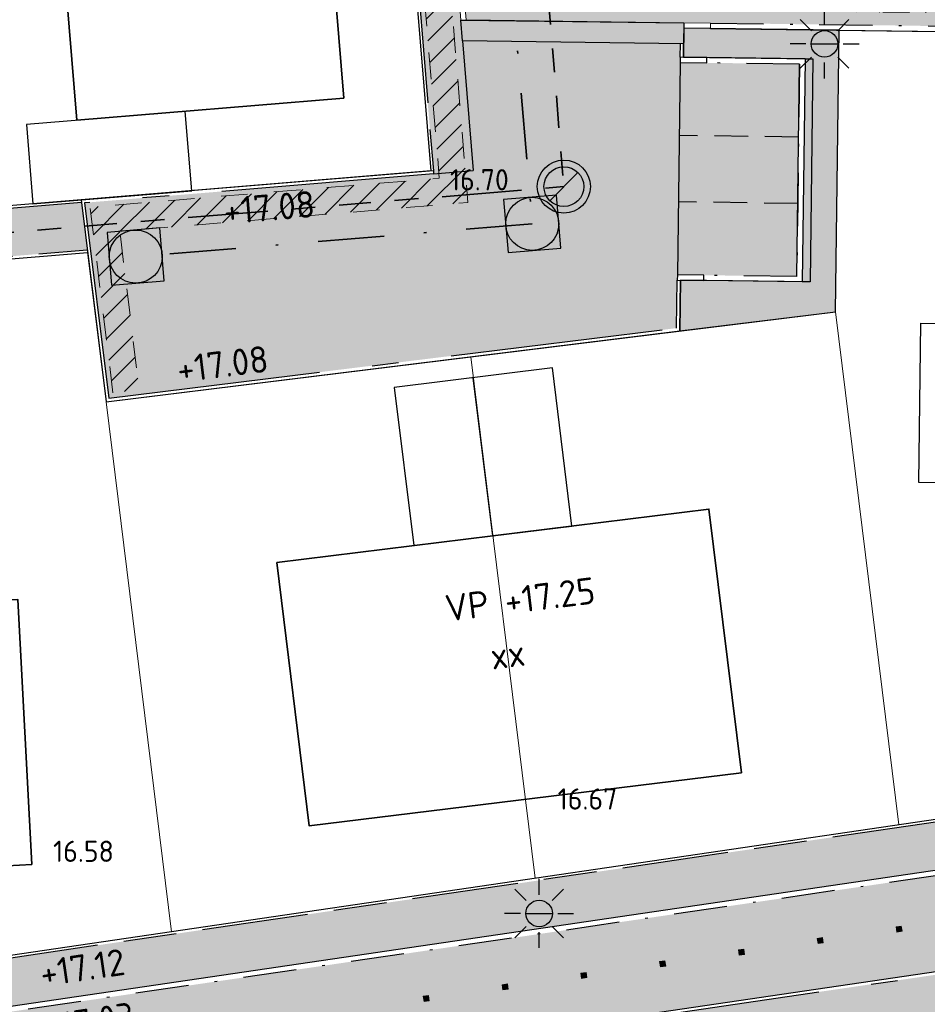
# Model space of a CAD drawing. Header units: metres. Extents: x 174255 to 175175, y 462028 to 462911.
# Tile 402 of 656: x 174517 to 174551, y 462487 to 462524. Entities that reach past the tile are written whole.
import ezdxf
from ezdxf.enums import TextEntityAlignment as Align

# ---------------------------------------------------------------- set-up
doc = ezdxf.new("R2010")
doc.units = ezdxf.units.M
for name, pattern in [('HIDDEN2', [4.7625, 3.175, -1.5875]), ('NLCS-HIDDEN', [4, 2, -2]), ('RI-DRAINAGE', [19.2, 6, -1.8, 1.8, -1.8, 2.4, -1.8, 1.8, -1.8]), ('RI-VWA', [11, 5, -3, 0, -3]), ('VH-GELEIDEBAND_50X200', [8, 4, -2, 0, -2]), ('VH-OPSLUITBAND_100X200', [16, 8, -2, 4, -2]), ('VH-OPSLUITBAND_120X250', [26, 16, -4, 2, -4]), ('VH-TROTTOIRBAND_180-200', [20, 10, -2, 2, -2, 2, -2])]:
    doc.linetypes.add(name, pattern=pattern)
doc.layers.add('-DR-alg-hulplijnen', color=210, linetype='Continuous', plot=False)
for name, color, linetype, lineweight in [('B-ME-AL-PEIL_MAAIVELD-T20', 8, 'Continuous', 20), ('B-WE-KL-TRACE_WENSTRACE-A', 252, 'Continuous', 20), ('B-WE-KL-TRACE_WENSTRACE-G', 252, 'NLCS-HIDDEN', 20), ('B-WE-RI-DRAINAGE_DRAIN_PP_125_G', 252, 'RI-DRAINAGE', 35), ('B-WE-RI-DRAINAGE_PUT_DOORSPUITPUT-PP-S', 252, 'Continuous', 20), ('B-WE-RI-VWA_RIOOLPUT_INSEPCTIEPUT-BETON-S', 252, 'Continuous', 20), ('B-WE-RI-VWA_TRANSPORTLEIDING_PP_250-G', 252, 'RI-VWA', 35), ('N-PV-KG-GRENS_PERCEEL-G', 1, 'Continuous', 20), ('N-PV-KG-GRENS_UITGEEFBAAR-GEBIED-G', 170, 'Continuous', 30), ('N-WE-GR-HAAG-G', 7, 'Continuous', 25), ('N-WE-GR-PLANTVAK-V', 86, 'Continuous', 25), ('N-WE-IE-MEUBILAIR_WEGMEUBILAIR-LICHTMAST-PAALTOP-6.00-S', 5, 'Continuous', 25), ('N-WE-OG-BEBOUWING_GARAGE-G', 142, 'Continuous', 25), ('N-WE-OG-BEBOUWING_WONINGBOUW-G', 7, 'Continuous', 35), ('N-WE-OG-BEBOUWING_WONINGBOUW_HUISNUMMER-T20', 7, 'Continuous', 25), ('N-WE-OG-BEBOUWING_WONINGBOUW_VLOERPEIL-T20', 7, 'Continuous', 25), ('N-WE-VH-KANTOPSLUITING_ACHTERKANTBAND-G', 50, 'Continuous', 25), ('N-WE-VH-KANTOPSLUITING_EINDVERLOOPBAND_50-200X200-G', 13, 'Continuous', 25), ('N-WE-VH-KANTOPSLUITING_GELEIDEBAND_50-200X200-G', 210, 'VH-GELEIDEBAND_50X200', 25), ('N-WE-VH-KANTOPSLUITING_INRITBAND-G', 7, 'Continuous', 25), ('N-WE-VH-KANTOPSLUITING_INRITBAND-V', 151, 'Continuous', 25), ('N-WE-VH-KANTOPSLUITING_OPSLUITBAND_100X200-G', 152, 'VH-OPSLUITBAND_100X200', 25), ('N-WE-VH-KANTOPSLUITING_OPSLUITBAND_120X250-G', 152, 'VH-OPSLUITBAND_120X250', 25), ('N-WE-VH-KANTOPSLUITING_TROTTOIRBAND_180-200X200-G', 210, 'VH-TROTTOIRBAND_180-200', 25), ('N-WE-VH-KANTOPSLUITING_VERLOOPBAND_50-200x200-180-200x200-G', 53, 'Continuous', 20), ('N-WE-VH-NAP-T20', 7, 'Continuous', 25), ('N-WE-VH-VERHARDING_BETONSTRAATSTEEN_MARKERINGSSTEEN-G', 50, 'HIDDEN2', 25), ('N-WE-VH-VERHARDING_BETONSTRAATSTEEN_NCB-KLINKER-ANTRACIET-V', 251, 'Continuous', 25), ('N-WE-VH-VERHARDING_STRAATBAKSTEEN_DIKFORMAAT_ROOD-GEMELEERD-WATERPASSEREND-V', 37, 'Continuous', 25), ('N-WE-VH-VERHARDING_STRAATBAKSTEEN_DIKFORMAAT_ROOD-TROTTOIR-V', 33, 'Continuous', 25), ('N-WE-VH-VERHARDING_STRAATBAKSTEEN_DIKFORMAAT_ROOD-WATERPASSEREND-V', 55, 'Continuous', 25), ('N-WE-VH-VERHARDING_TEGEL_300X300X45-G', 7, 'Continuous', 25), ('N-WE-VH-VERHARDING_TEGEL_300X300X45-V', 253, 'Continuous', 25), ('N-WE-VW-MARKERING_LANGS_STREEP_20-280_020-G', 7, 'Continuous', 20)]:
    doc.layers.add(name, color=color, linetype=linetype, lineweight=lineweight)
for name, color, linetype, lineweight, true_color in [('N-WE-GR-GRAS_BERM-NECTAR-ONDER-MAAIMES-V', 7, 'Continuous', 25, 0xd1ffa3), ('N-WE-IE-MEUBILAIR_WEGMEUBILAIR-LICHTMAST-PAALTOP-5.00-S', 30, 'Continuous', 25, 0xff7f00), ('N-WE-VH-VERHARDING_BETONSTRAATSTEEN_DUBBELKLINKERS_ROOD-V', 7, 'Continuous', 18, 0xff6a6a)]:
    doc.layers.add(name, color=color, linetype=linetype, lineweight=lineweight, true_color=true_color)
doc.layers.add('N-WE-VH-MATERIAALGRENS-G', color=15, linetype='Continuous')
doc.styles.add('NLCS-ISO-M500-T20', font='NLCS-ISO.ttf', dxfattribs={"height": 1})

# ---------------------------------------------------------------- blocks, each defined once
blk = doc.blocks.new('N-SRI-PUT_VWA-SO')
h = blk.add_hatch(color=256)
edge = h.paths.add_edge_path()
edge.add_arc((0, 0), 2, 0, 360)
at = {"flags": 128}
blk.add_lwpolyline([(-2, 2), (2, 2), (2, -2), (-2, -2)], close=True, dxfattribs=at)
at = {"lineweight": -3, "flags": 128}
blk.add_lwpolyline([(2, -2), (2, 2), (-2, 2), (-2, -2)], close=True, dxfattribs=at)
at = {"lineweight": -3}
blk.add_circle((0, 0), 2, dxfattribs=at)
blk = doc.blocks.new('SRI-DRAIN_PUT_DOORSPUIT-SO')
at = {"lineweight": -3}
blk.add_hatch(color=256, dxfattribs=at).paths.add_polyline_path([(1.5, 0, 0.267949), (0.75, 1.299), (-0.75, -1.299, 0.57735)])
blk.add_line((-0.75, -1.299), (0.75, 1.299), dxfattribs=at)
for radius in [2, 1.5]:
    blk.add_circle((0, 0), radius, dxfattribs=at)
blk = doc.blocks.new('lichtmast 5.00 m')
blk.add_hatch(color=256).paths.add_polyline_path([(-0.25, 0, 1), (0.25, 0)])
for p, q in [((0, 0.35), (0, 0.65)), ((-0.247, 0.247), (-0.46, 0.46)), ((0.247, 0.247), (0.46, 0.46)), ((-0.35, 0), (-0.65, 0)), ((-0.25, 0), (0.25, 0)), ((0.35, 0), (0.65, 0)), ((-0.247, -0.247), (-0.46, -0.46)), ((0, -0.65), (0, -0.35)), ((0.247, -0.247), (0.46, -0.46))]:
    blk.add_line(p, q)
blk.add_circle((0, 0), 0.25)

msp = doc.modelspace()

# ---------------------------------------------------------------- hatches: boundary and pattern name
at = {"layer": 'B-WE-KL-TRACE_WENSTRACE-A'}
h = msp.add_hatch(dxfattribs=at)
h.set_pattern_fill('AKL-WENSTRACE', color=256, scale=5, pattern_type=2)
h.set_pattern_definition([(45, (7009.9682, -5333.2802), (-0.44194173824, 0.44194173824), [])])
edge = h.paths.add_edge_path()
edge.add_line((174561.161, 462532.099), (174561.066, 462525))
edge.add_line((174561.066, 462525), (174533.232, 462525.371))
edge.add_line((174533.232, 462525.371), (174531.953, 462540.859))
edge.add_arc((174457.705, 462534.727), 74.501, 4.72127, 10.37403)
edge.add_line((174530.987, 462548.143), (174544.133, 462551.272))
edge.add_line((174544.133, 462551.272), (174535.928, 462585.691))
edge.add_line((174535.928, 462585.691), (174534.956, 462585.457))
edge.add_line((174534.956, 462585.457), (174542.951, 462551.915))
edge.add_line((174542.951, 462551.915), (174532.132, 462549.34))
edge.add_line((174532.132, 462549.34), (174514.69, 462547.899))
edge.add_line((174514.69, 462547.899), (174503.192, 462543.908))
edge.add_line((174503.192, 462543.908), (174492.557, 462565.741))
edge.add_line((174492.557, 462565.741), (174491.642, 462565.335))
edge.add_line((174491.642, 462565.335), (174502.681, 462542.672))
edge.add_line((174502.681, 462542.672), (174514.898, 462546.913))
edge.add_line((174514.898, 462546.913), (174529.973, 462548.158))
edge.add_arc((174457.728, 462534.63), 73.5, 4.72125, 10.60644, ccw=False)
edge.add_line((174530.979, 462540.679), (174532.861, 462517.893))
edge.add_line((174532.861, 462517.893), (174519.703, 462516.807))
edge.add_line((174519.703, 462516.807), (174520.566, 462509.812))
edge.add_line((174520.566, 462509.812), (174521.558, 462509.934))
edge.add_line((174521.558, 462509.934), (174520.823, 462515.896))
edge.add_line((174520.823, 462515.896), (174533.94, 462516.979))
edge.add_line((174533.94, 462516.979), (174533.329, 462524.37))
edge.add_line((174533.329, 462524.37), (174562.077, 462523.986))
edge.add_line((174562.077, 462523.986), (174562.172, 462531.086))
edge.add_line((174562.172, 462531.086), (174592.944, 462530.675))
edge.add_line((174592.944, 462530.675), (174593.942, 462530.812))
edge.add_line((174593.942, 462530.812), (174593.684, 462531.8))
edge.add_line((174593.684, 462531.8), (174594.303, 462578.195))
edge.add_line((174594.303, 462578.195), (174594.713, 462578.943))
edge.add_line((174594.713, 462578.943), (174594.958, 462597.29))
edge.add_line((174594.958, 462597.29), (174594.558, 462597.296))
edge.add_line((174594.558, 462597.296), (174594.878, 462621.217))
edge.add_line((174594.878, 462621.217), (174600.317, 462627.973))
edge.add_arc((174655.763, 462618.202), 56.3, 160.1145, 170.0057, ccw=False)
edge.add_line((174602.82, 462637.352), (174601.879, 462637.692))
edge.add_arc((174655.763, 462618.202), 57.3, 160.11446, 169.74748)
edge.add_line((174599.378, 462628.401), (174593.882, 462621.575))
edge.add_line((174593.882, 462621.575), (174593.559, 462597.309))
edge.add_line((174593.559, 462597.309), (174576.797, 462597.533))
edge.add_line((174576.797, 462597.533), (174576.761, 462594.816))
edge.add_line((174576.761, 462594.816), (174561.864, 462595.015))
edge.add_line((174561.864, 462595.015), (174561.836, 462592.902))
edge.add_line((174561.836, 462592.902), (174520.47, 462583.044))
edge.add_line((174520.47, 462583.044), (174513.374, 462612.81))
edge.add_line((174513.374, 462612.81), (174505.318, 462610.89))
edge.add_arc((174511.414, 462585.313), 26.293, 103.4059, 117.4871)
edge.add_line((174499.278, 462608.638), (174483.08, 462600.211))
edge.add_line((174483.08, 462600.211), (174483.505, 462599.305))
edge.add_line((174483.505, 462599.305), (174499.74, 462607.751))
edge.add_arc((174511.414, 462585.313), 25.293, 103.4059, 117.4871, ccw=False)
edge.add_line((174505.55, 462609.917), (174512.634, 462611.605))
edge.add_line((174512.634, 462611.605), (174519.729, 462581.84))
edge.add_line((174519.729, 462581.84), (174562.825, 462592.11))
edge.add_line((174562.825, 462592.11), (174562.85, 462594.002))
edge.add_line((174562.85, 462594.002), (174577.748, 462593.803))
edge.add_line((174577.748, 462593.803), (174577.784, 462596.519))
edge.add_line((174577.784, 462596.519), (174593.945, 462596.304))
edge.add_line((174593.945, 462596.304), (174593.717, 462579.205))
edge.add_line((174593.717, 462579.205), (174593.307, 462578.457))
edge.add_line((174593.307, 462578.457), (174592.683, 462531.678))
edge.add_line((174592.683, 462531.678), (174561.161, 462532.099))
at = {"layer": 'N-WE-GR-GRAS_BERM-NECTAR-ONDER-MAAIMES-V', "transparency": 33554559}
h = msp.add_hatch(color=256, dxfattribs=at)
h.dxf.hatch_style = 1
edge = h.paths.add_edge_path()
edge.add_line((174506.872, 462472.071), (174508.367, 462470.454))
edge.add_arc((174509.101, 462471.133), 1, 222.7618, 260.065)
edge.add_line((174508.928, 462470.148), (174512.098, 462469.593))
edge.add_arc((174512.046, 462469.298), 0.3, -76.9945, 80.065, ccw=False)
edge.add_line((174512.114, 462469.005), (174507.774, 462468.003))
edge.add_arc((174507.549, 462468.977), 1, 190.9805, 283.0055, ccw=False)
edge.add_line((174506.567, 462468.787), (174506.014, 462471.636))
edge.add_arc((174506.505, 462471.731), 0.5, 42.7618, 190.9805, ccw=False)
edge = h.paths.add_edge_path()
edge.add_line((174516.632, 462469.406), (174516.874, 462470.194))
edge.add_arc((174512.832, 462387.468), 82.824, 87.20246, 87.29966)
edge.add_arc((174517.834, 462493.526), 23.352, 265.4004, 267.2997, ccw=False)
edge.add_arc((174520.256, 462523.629), 53.552, 265.0654, 265.4004, ccw=False)
edge.add_arc((174846.888, 466306.804), 3850.801, 265.025927, 265.065426, ccw=False)
edge.add_arc((174528.707, 462650.917), 181.094, 264.50478, 265.02593, ccw=False)
edge.add_arc((174513.884, 462496.849), 26.315, 263.1376, 264.5048, ccw=False)
edge.add_arc((174510.844, 462471.583), 0.866, 236.2616, 263.1376, ccw=False)
edge.add_arc((174513.435, 462475.463), 5.533, 225.7098, 236.2616, ccw=False)
edge.add_arc((174513.249, 462475.272), 5.266, 218.7886, 225.7098, ccw=False)
edge.add_arc((174513.232, 462475.259), 5.244, 211.8531, 218.7886, ccw=False)
edge.add_arc((174511.37, 462474.102), 3.052, 198.6055, 211.8531, ccw=False)
edge.add_arc((174515.824, 462475.601), 7.751, 190.3043, 198.6055, ccw=False)
edge.add_arc((174512.144, 462474.932), 4.011, 175.1961, 190.3043, ccw=False)
edge.add_arc((174509.728, 462475.135), 1.586, 151.0635, 175.1961, ccw=False)
edge.add_arc((174510.808, 462474.538), 2.821, 133.2412, 151.0635, ccw=False)
edge.add_arc((174512.175, 462473.084), 4.817, 119.6247, 133.2412, ccw=False)
edge.add_arc((174552.986, 462401.316), 87.376, 118.62902, 119.62475, ccw=False)
edge.add_arc((174552.165, 462402.82), 85.663, 117.62339, 118.62902, ccw=False)
edge.add_arc((174571.368, 462366.125), 127.08, 116.75983, 117.62339, ccw=False)
edge.add_arc((174519.591, 462468.806), 12.082, 113.959, 116.7598, ccw=False)
edge.add_arc((174516.424, 462475.931), 4.285, 101.6147, 113.959, ccw=False)
edge.add_arc((174519.794, 462459.537), 21.022, 96.0499, 101.6147, ccw=False)
edge.add_arc((174519.554, 462461.802), 18.744, 91.9834, 96.0499, ccw=False)
edge.add_arc((174518.731, 462485.553), 5.021, 271.9834, 279.8448)
edge.add_arc((174503.114, 462575.547), 96.36, 279.84482, 280.41692)
edge.add_arc((174540.07, 462374.528), 108.028, 99.8766, 100.41692, ccw=False)
edge.add_arc((174611.119, 461966.451), 522.244, 99.73731, 99.8766, ccw=False)
edge.add_arc((174557.177, 462280.793), 203.307, 99.51407, 99.73731, ccw=False)
edge.add_arc((174525.92, 462467.295), 14.204, 94.4192, 99.5141, ccw=False)
edge.add_arc((174523.699, 462496.027), 14.614, 274.4192, 279.442)
edge.add_arc((174518.092, 462529.745), 48.795, 279.442, 280.6925)
edge.add_arc((174522.707, 462505.302), 23.92, 280.6925, 282.4785)
edge.add_arc((174451.67, 462826.297), 352.682, 282.47853, 282.65735)
edge.add_arc((174442.571, 462866.815), 394.209, 282.65735, 282.8265)
edge.add_arc((174484.098, 462684.422), 207.148, 282.8265, 283.16754)
edge.add_arc((174549.364, 462405.448), 79.359, 102.61654, 103.16754, ccw=False)
edge.add_arc((174536.1, 462464.711), 18.63, 100.5186, 102.6165, ccw=False)
edge.add_arc((174520.252, 462550.062), 68.18, 280.51855, 281.61519)
edge.add_arc((174529.28, 462506.141), 23.341, 281.6152, 283.9213)
edge.add_arc((174536.751, 462475.999), 7.713, 99.909, 103.9213, ccw=False)
edge.add_arc((174536.954, 462474.837), 8.893, 95.7298, 99.909, ccw=False)
edge.add_arc((174533.57, 462508.561), 25.001, 275.7298, 278.222)
edge.add_arc((174452.811, 463067.472), 589.716, 278.221957, 278.357668)
edge.add_arc((174515.083, 462643.601), 161.296, 278.35767, 278.61716)
edge.add_arc((174515.9, 462638.21), 155.842, 278.61716, 278.97135)
edge.add_arc((174471.013, 462922.538), 443.692, 278.97135, 279.18126)
edge.add_arc((174535.687, 462522.4), 38.361, 279.1813, 281.0987)
edge.add_arc((174551.362, 462442.494), 43.068, 99.2891, 101.0987, ccw=False)
edge.add_arc((174546.407, 462472.788), 12.371, 94.8559, 99.2891, ccw=False)
edge.add_arc((174544.718, 462492.667), 7.58, 274.8559, 280.5204)
edge.add_arc((174542.376, 462505.279), 20.407, 280.5204, 281.9701)
edge.add_arc((174560.324, 462420.623), 66.13, 101.16482, 101.97012, ccw=False)
edge.add_arc((174573.925, 462351.708), 136.375, 100.47465, 101.16482, ccw=False)
edge.add_arc((174550.023, 462480.992), 4.901, 96.8332, 100.4746, ccw=False)
edge.add_arc((174550.554, 462476.568), 9.356, 91.6901, 96.8332, ccw=False)
edge.add_arc((174548.567, 462543.89), 57.995, 271.69008, 273.75528)
edge.add_arc((174504.603, 463213.713), 729.259, 273.755277, 273.894337)
edge.add_arc((174593.483, 461908.06), 579.415, 93.738327, 93.894335, ccw=False)
edge.add_arc((174579.065, 462128.738), 358.266, 93.11394, 93.73833, ccw=False)
edge.add_arc((174563.364, 462417.347), 69.231, 91.69354, 93.11394, ccw=False)
edge.add_arc((174562.303, 462453.23), 33.332, 89.032, 91.6935, ccw=False)
edge.add_arc((174563.94, 462550.104), 63.556, 269.03199, 270.95938)
edge.add_arc((174562.861, 462614.517), 127.978, 270.95938, 271.89816)
edge.add_arc((174568.767, 462436.299), 50.338, 90.4013, 91.8982, ccw=False)
edge.add_arc((174570.005, 462259.64), 227.001, 89.89034, 90.40126, ccw=False)
edge.add_arc((174568.6, 461525.829), 960.813, 89.642005, 89.890344, ccw=False)
edge.add_arc((174567.544, 461356.809), 1129.837, 89.531697, 89.642005, ccw=False)
edge.add_arc((174572.986, 462022.599), 464.025, 89.35957, 89.5317, ccw=False)
edge.add_arc((174577.275, 462406.345), 80.255, 88.42973, 89.35957, ccw=False)
edge.add_arc((174573.296, 462261.164), 225.491, 87.875, 88.42973, ccw=False)
edge.add_arc((174580.017, 462442.315), 44.214, 86.4454, 87.875, ccw=False)
edge.add_arc((174574.241, 462349.325), 137.384, 85.63447, 86.44545, ccw=False)
edge.add_arc((174582.931, 462463.159), 23.218, 83.1962, 85.6345, ccw=False)
edge.add_arc((174582.733, 462461.499), 24.891, 80.8414, 83.1962, ccw=False)
edge.add_arc((174585.697, 462479.885), 6.267, 74.1194, 80.8414, ccw=False)
edge.add_arc((174583.689, 462472.827), 13.605, 69.5584, 74.1194, ccw=False)
edge.add_arc((174585.815, 462478.529), 7.52, 63.8189, 69.5584, ccw=False)
edge.add_arc((174587.01, 462480.962), 4.809, 56.6401, 63.8189, ccw=False)
edge.add_arc((174587.621, 462481.889), 3.699, 48.3798, 56.6401, ccw=False)
edge.add_arc((174585.638, 462479.657), 6.684, 42.2373, 48.3798, ccw=False)
edge.add_arc((174585.377, 462479.42), 7.038, 35.4878, 42.2373, ccw=False)
edge.add_arc((174585.081, 462479.209), 7.4, 28.9058, 35.4878, ccw=False)
edge.add_arc((174586.109, 462479.776), 6.227, 22.9203, 28.9058, ccw=False)
edge.add_arc((174588.598, 462480.829), 3.524, 14.9614, 22.9203, ccw=False)
edge.add_arc((174588.34, 462480.76), 3.791, 5.5228, 14.9614, ccw=False)
edge.add_arc((174588.234, 462480.75), 3.897, -3.7857, 5.5228, ccw=False)
edge.add_arc((174586.325, 462480.876), 5.811, 352.1126, 356.2143, ccw=False)
edge.add_line((174592.081, 462480.079), (174593.282, 462480.061))
edge.add_arc((174383.406, 462483.201), 209.9, 359.14279, 360.77704)
edge.add_line((174593.286, 462486.048), (174593.253, 462488.532))
edge.add_line((174593.253, 462488.532), (174552.097, 462487.974))
edge.add_line((174552.097, 462487.974), (174513.515, 462482.303))
edge.add_arc((174514.951, 462472.528), 9.88, 98.3607, 195.4004)
edge.add_line((174505.426, 462469.905), (174506.345, 462466.569))
edge.add_line((174506.345, 462466.569), (174516.632, 462469.406))
at = {"layer": 'N-WE-GR-PLANTVAK-V'}
h = msp.add_hatch(color=256, dxfattribs=at)
h.dxf.hatch_style = 1
h.paths.add_polyline_path([(174547.924, 462523.475), (174542.073, 462523.553), (174542.058, 462522.453), (174546.938, 462522.388), (174546.826, 462513.989), (174541.946, 462514.054), (174541.921, 462512.144), (174547.783, 462512.867)])
at = {"layer": 'N-WE-VH-KANTOPSLUITING_INRITBAND-V'}
h = msp.add_hatch(color=256, dxfattribs=at)
h.dxf.hatch_style = 1
h.paths.add_polyline_path([(174542.076, 462523.753), (174533.873, 462523.863), (174533.674, 462523.846), (174533.738, 462523.064), (174542.065, 462522.953)])
at = {"layer": 'N-WE-VH-VERHARDING_BETONSTRAATSTEEN_DUBBELKLINKERS_ROOD-V'}
h = msp.add_hatch(color=256, dxfattribs=at)
h.dxf.hatch_style = 1
edge = h.paths.add_edge_path()
edge.add_line((174502.787, 462465.59), (174506.229, 462466.538))
edge.add_line((174506.229, 462466.538), (174505.31, 462469.873))
edge.add_arc((174514.951, 462472.528), 10, 98.3607, 195.4004, ccw=False)
edge.add_line((174513.497, 462482.422), (174552.087, 462488.094))
edge.add_line((174552.087, 462488.094), (174597.094, 462488.704))
edge.add_arc((174597.134, 462485.704), 3, 0.9804, 90.777, ccw=False)
edge.add_line((174600.134, 462485.756), (174599.97, 462495.324))
edge.add_arc((174596.971, 462495.273), 3, -89.223, 0.9804, ccw=False)
edge.add_line((174597.011, 462492.273), (174551.802, 462491.66))
edge.add_line((174551.802, 462491.66), (174512.978, 462485.954))
edge.add_arc((174514.951, 462472.528), 13.57, 98.3607, 195.4004)
edge.add_line((174501.868, 462468.925), (174502.787, 462465.59))
at = {"layer": 'N-WE-VH-VERHARDING_BETONSTRAATSTEEN_NCB-KLINKER-ANTRACIET-V'}
h = msp.add_hatch(color=256, dxfattribs=at)
h.dxf.hatch_style = 1
h.paths.add_polyline_path([(174546.435, 462522.195), (174541.936, 462522.255), (174541.829, 462514.255), (174542.829, 462514.242), (174546.329, 462514.195)])
at = {"layer": 'N-WE-VH-VERHARDING_STRAATBAKSTEEN_DIKFORMAAT_ROOD-GEMELEERD-WATERPASSEREND-V'}
h = msp.add_hatch(color=256, dxfattribs=at)
h.dxf.hatch_style = 1
h.paths.add_polyline_path([(174541.936, 462522.255), (174541.938, 462522.455), (174541.945, 462522.955), (174533.738, 462523.064), (174534.142, 462518.18), (174532.647, 462518.056), (174519.501, 462516.971), (174520.409, 462509.611), (174541.802, 462512.25), (174541.826, 462514.055), (174541.829, 462514.255)])
at = {"layer": 'N-WE-VH-VERHARDING_STRAATBAKSTEEN_DIKFORMAAT_ROOD-TROTTOIR-V'}
h = msp.add_hatch(color=256, dxfattribs=at)
h.dxf.hatch_style = 1
edge = h.paths.add_edge_path()
edge.add_line((174529.547, 462549.327), (174514.648, 462548.097))
edge.add_line((174514.648, 462548.097), (174503.294, 462544.155))
edge.add_line((174503.294, 462544.155), (174503.308, 462542.255))
edge.add_line((174503.308, 462542.255), (174515.023, 462546.322))
edge.add_line((174515.023, 462546.322), (174529.881, 462547.549))
edge.add_arc((174457.728, 462534.63), 73.3, 4.72124, 10.15126, ccw=False)
edge.add_line((174530.78, 462540.663), (174532.647, 462518.056))
edge.add_line((174532.647, 462518.056), (174534.142, 462518.18))
edge.add_line((174534.142, 462518.18), (174533.591, 462524.843))
edge.add_line((174533.591, 462524.843), (174532.993, 462524.793))
edge.add_line((174532.993, 462524.793), (174531.935, 462537.604))
edge.add_line((174531.935, 462537.604), (174532.533, 462537.654))
edge.add_line((174532.533, 462537.654), (174532.372, 462539.607))
edge.add_line((174532.372, 462539.607), (174531.774, 462539.557))
edge.add_line((174531.774, 462539.557), (174531.672, 462540.792))
edge.add_arc((174457.724, 462534.685), 74.2, 4.72124, 6.21251)
edge.add_line((174531.488, 462542.714), (174532.085, 462542.779))
edge.add_arc((174472.413, 462537.225), 59.929, 5.31813, 14.30228)
edge.add_line((174530.485, 462552.03), (174524.736, 462576.146))
edge.add_line((174524.736, 462576.146), (174524.153, 462576.006))
edge.add_line((174524.153, 462576.006), (174524.106, 462576.201))
edge.add_arc((174530.709, 462577.78), 6.789, 189.9004, 193.4473, ccw=False)
edge.add_line((174524.021, 462576.612), (174521.188, 462575.937))
edge.add_line((174521.188, 462575.937), (174521.193, 462575.918))
edge.add_arc((174521.656, 462573.971), 2.001, 14.5791, 103.3971, ccw=False)
edge.add_line((174523.593, 462574.475), (174529.026, 462551.682))
edge.add_line((174529.026, 462551.682), (174529.547, 462549.327))
h = msp.add_hatch(color=256, dxfattribs=at)
h.dxf.hatch_style = 1
edge = h.paths.add_edge_path()
edge.add_line((174593.276, 462494.223), (174566.159, 462493.855))
edge.add_line((174566.159, 462493.855), (174566.518, 462520.727))
edge.add_line((174566.518, 462520.727), (174592.921, 462520.374))
edge.add_line((174592.921, 462520.374), (174592.878, 462522.875))
edge.add_line((174592.878, 462522.875), (174590.549, 462522.906))
edge.add_line((174590.549, 462522.906), (174590.521, 462520.806))
edge.add_line((174590.521, 462520.806), (174566.523, 462521.127))
edge.add_line((174566.523, 462521.127), (174566.551, 462523.226))
edge.add_line((174566.551, 462523.226), (174564.752, 462523.25))
edge.add_line((174564.752, 462523.25), (174564.359, 462493.83))
edge.add_line((174564.359, 462493.83), (174551.643, 462493.658))
edge.add_line((174551.643, 462493.658), (174506.268, 462486.989))
edge.add_line((174506.268, 462486.989), (174504.823, 462513.972))
edge.add_line((174504.823, 462513.972), (174519.6, 462515.193))
edge.add_line((174519.6, 462515.193), (174519.379, 462516.981))
edge.add_line((174519.379, 462516.981), (174504.725, 462515.77))
edge.add_line((174504.725, 462515.77), (174503.308, 462542.255))
edge.add_line((174503.308, 462542.255), (174503.294, 462544.155))
edge.add_line((174503.294, 462544.155), (174501.418, 462543.896))
edge.add_line((174501.418, 462543.896), (174504.616, 462484.174))
edge.add_arc((174514.951, 462472.528), 15.57, 131.5884, 195.4004)
edge.add_line((174499.94, 462468.394), (174500.859, 462465.058))
edge.add_line((174500.859, 462465.058), (174502.594, 462465.536))
edge.add_line((174502.594, 462465.536), (174501.676, 462468.872))
edge.add_arc((174514.951, 462472.528), 13.77, 98.3607, 195.4004, ccw=False)
edge.add_line((174512.949, 462486.152), (174551.786, 462491.86))
edge.add_line((174551.786, 462491.86), (174593.3, 462492.423))
edge.add_line((174593.3, 462492.423), (174593.276, 462494.223))
at = {"layer": 'N-WE-VH-VERHARDING_STRAATBAKSTEEN_DIKFORMAAT_ROOD-WATERPASSEREND-V'}
h = msp.add_hatch(color=256, dxfattribs=at)
h.dxf.hatch_style = 1
edge = h.paths.add_edge_path()
edge.add_line((174591.553, 462523.093), (174533.873, 462523.863))
edge.add_line((174533.873, 462523.863), (174532.469, 462540.858))
edge.add_arc((174457.724, 462534.685), 75, 4.72124, 13.40791)
edge.add_line((174530.68, 462552.076), (174524.896, 462576.339))
edge.add_arc((174530.722, 462577.777), 6.001, 127.8409, 193.8684, ccw=False)
edge.add_line((174527.04, 462582.516), (174527.158, 462582.615))
edge.add_line((174527.158, 462582.615), (174528.014, 462583.132))
edge.add_line((174528.014, 462583.132), (174529.33, 462583.614))
edge.add_line((174529.33, 462583.614), (174559.103, 462590.712))
edge.add_arc((174562.581, 462576.12), 15, 89.2358, 103.4079, ccw=False)
edge.add_line((174562.781, 462591.119), (174593.27, 462590.712))
edge.add_line((174593.27, 462590.712), (174593.197, 462585.213))
edge.add_line((174593.197, 462585.213), (174562.77, 462585.619))
edge.add_arc((174562.637, 462575.62), 10, 89.2358, 103.4079)
edge.add_line((174560.318, 462585.347), (174535.955, 462579.539))
edge.add_arc((174537.347, 462573.703), 6, 103.4079, 193.4079)
edge.add_line((174531.51, 462572.312), (174536.61, 462550.918))
edge.add_arc((174537.231, 462550.134), 1, 128.3817, 191.035)
edge.add_arc((174457.728, 462534.63), 80, 4.72124, 11.03497, ccw=False)
edge.add_line((174537.457, 462541.214), (174538.034, 462534.234))
edge.add_arc((174544.013, 462534.728), 6, 184.7212, 269.2354)
edge.add_line((174543.933, 462528.729), (174591.62, 462528.092))
edge.add_line((174591.62, 462528.092), (174591.553, 462523.093))
at = {"layer": 'N-WE-VH-VERHARDING_TEGEL_300X300X45-V'}
h = msp.add_hatch(color=256, dxfattribs=at)
h.dxf.hatch_style = 1
h.paths.add_polyline_path([(174546.938, 462522.388), (174546.638, 462522.392), (174546.526, 462513.993), (174546.826, 462513.989)])
at = {"layer": 'N-WE-VW-MARKERING_LANGS_STREEP_20-280_020-G'}
h = msp.add_hatch(color=256, dxfattribs=at)
h.dxf.hatch_style = 1
h.paths.add_polyline_path([(174550.265, 462489.731), (174550.067, 462489.702), (174550.096, 462489.504), (174550.294, 462489.533)])
h = msp.add_hatch(color=256, dxfattribs=at)
h.dxf.hatch_style = 1
h.paths.add_polyline_path([(174547.296, 462489.295), (174547.099, 462489.266), (174547.128, 462489.068), (174547.325, 462489.097)])
h = msp.add_hatch(color=256, dxfattribs=at)
h.dxf.hatch_style = 1
h.paths.add_polyline_path([(174544.328, 462488.858), (174544.13, 462488.829), (174544.159, 462488.631), (174544.357, 462488.661)])
h = msp.add_hatch(color=256, dxfattribs=at)
h.dxf.hatch_style = 1
h.paths.add_polyline_path([(174541.36, 462488.422), (174541.162, 462488.393), (174541.191, 462488.195), (174541.389, 462488.224)])
h = msp.add_hatch(color=256, dxfattribs=at)
h.dxf.hatch_style = 1
h.paths.add_polyline_path([(174538.392, 462487.986), (174538.194, 462487.957), (174538.223, 462487.759), (174538.421, 462487.788)])
h = msp.add_hatch(color=256, dxfattribs=at)
h.dxf.hatch_style = 1
h.paths.add_polyline_path([(174535.424, 462487.55), (174535.226, 462487.521), (174535.255, 462487.323), (174535.453, 462487.352)])
h = msp.add_hatch(color=256, dxfattribs=at)
h.dxf.hatch_style = 1
h.paths.add_polyline_path([(174532.456, 462487.114), (174532.258, 462487.085), (174532.287, 462486.887), (174532.485, 462486.916)])

# ---------------------------------------------------------------- linework, layer by layer
at = {"layer": '-DR-alg-hulplijnen'}
for points in [[(174541.936, 462522.255), (174541.829, 462514.255)], [(174546.329, 462514.195), (174546.435, 462522.195)]]:
    msp.add_lwpolyline(points, dxfattribs=at)
at = {"layer": 'B-WE-KL-TRACE_WENSTRACE-G', "ltscale": 0.5, "flags": 128}
msp.add_lwpolyline([(174520.566, 462509.812), (174519.703, 462516.807), (174532.861, 462517.893), (174530.979, 462540.679, 0.025685), (174529.973, 462548.158), (174514.898, 462546.913), (174502.681, 462542.672), (174491.642, 462565.335)], format="xyb", dxfattribs=at)
msp.add_lwpolyline([(174581.035, 462447.819), (174606.825, 462445.769), (174609.371, 462477.803), (174609.109, 462493.137), (174593.59, 462492.927), (174592.944, 462530.675), (174562.172, 462531.086), (174562.077, 462523.986), (174533.329, 462524.37), (174533.94, 462516.979), (174520.823, 462515.896), (174521.558, 462509.934)], dxfattribs=at)
at = {"layer": 'B-WE-RI-DRAINAGE_DRAIN_PP_125_G', "ltscale": 0.5}
for p in [(174536.802, 462526.674), (174494.703, 462514.04)]:
    msp.add_line(p, (174537.553, 462517.578), dxfattribs=at)
at = {"layer": 'B-WE-RI-VWA_TRANSPORTLEIDING_PP_250-G', "ltscale": 0.5}
for p, q in [((174535.476, 462526.679), (174536.364, 462516.176)), ((174536.364, 462516.176), (174521.423, 462514.942))]:
    msp.add_line(p, q, dxfattribs=at)
at = {"layer": 'N-PV-KG-GRENS_PERCEEL-G'}
for p, q in [((174550.167, 462493.542), (174547.783, 462512.867)), ((174536.467, 462491.529), (174534.044, 462511.172)), ((174522.767, 462489.515), (174520.305, 462509.477))]:
    msp.add_line(p, q, dxfattribs=at)
at = {"layer": 'N-PV-KG-GRENS_UITGEEFBAAR-GEBIED-G'}
msp.add_lwpolyline([(174529.799, 462547.442, -0.023387), (174530.68, 462540.655), (174532.537, 462518.168), (174504.819, 462515.878), (174503.412, 462542.185), (174515.044, 462546.223)], format="xyb", close=True, dxfattribs=at)
msp.add_lwpolyline([(174547.783, 462512.867), (174547.924, 462523.475), (174564.652, 462523.252), (174564.26, 462493.929), (174551.635, 462493.758), (174506.362, 462487.104), (174504.928, 462513.881), (174519.612, 462515.093), (174520.305, 462509.477)], close=True, dxfattribs=at)
at = {"layer": 'N-WE-GR-HAAG-G'}
msp.add_lwpolyline([(174546.826, 462513.989), (174541.946, 462514.054), (174541.921, 462512.144), (174547.783, 462512.867), (174547.924, 462523.475), (174542.073, 462523.553), (174542.058, 462522.453), (174546.938, 462522.388)], close=True, dxfattribs=at)
at = {"layer": 'N-WE-OG-BEBOUWING_GARAGE-G'}
for points in [[(174517.307, 462519.92), (174517.553, 462516.93), (174523.533, 462517.424), (174523.286, 462520.414)], [(174537.119, 462510.749), (174531.164, 462510.014), (174531.899, 462504.059), (174537.854, 462504.794)]]:
    msp.add_lwpolyline(points, close=True, dxfattribs=at)
for points in [[(174553.926, 462506.393), (174550.926, 462506.433), (174551.006, 462512.433), (174554.006, 462512.393), (174553.926, 462506.393)], [(174534.876, 462504.427), (174534.142, 462510.381)]]:
    msp.add_lwpolyline(points, dxfattribs=at)
at = {"layer": 'N-WE-OG-BEBOUWING_WONINGBOUW-G'}
msp.add_lwpolyline([(174529.266, 462520.908), (174519.21, 462520.077), (174517.284, 462543.398), (174527.34, 462544.228)], close=True, dxfattribs=at)
for points in [[(174526.738, 462503.423), (174527.962, 462493.498), (174544.239, 462495.506), (174543.015, 462505.431), (174526.738, 462503.423)], [(174517.514, 462492.044), (174516.979, 462502.03), (174509.989, 462501.655), (174510.524, 462491.67), (174517.514, 462492.044)]]:
    msp.add_lwpolyline(points, dxfattribs=at)
at = {"layer": 'N-WE-VH-KANTOPSLUITING_ACHTERKANTBAND-G'}
for p, q in [((174542.058, 462522.453), (174542.065, 462522.953)), ((174546.638, 462522.392), (174542.938, 462522.441)), ((174546.638, 462522.392), (174546.526, 462513.993)), ((174546.526, 462513.993), (174542.826, 462514.042))]:
    msp.add_line(p, q, dxfattribs=at)
at = {"layer": 'N-WE-VH-KANTOPSLUITING_ACHTERKANTBAND-G', "ltscale": 0.5}
msp.add_lwpolyline([(174519.371, 462517.08), (174504.819, 462515.878), (174503.412, 462542.185), (174515.044, 462546.223), (174529.799, 462547.442, -0.023387), (174530.68, 462540.655), (174532.537, 462518.168)], format="xyb", dxfattribs=at)
at = {"layer": 'N-WE-VH-KANTOPSLUITING_ACHTERKANTBAND-G'}
for points in [[(174543.073, 462523.54), (174590.549, 462522.906)], [(174564.652, 462523.252), (174564.26, 462493.929), (174551.635, 462493.758), (174506.362, 462487.104), (174504.928, 462513.881), (174519.608, 462515.093)], [(174532.637, 462518.176), (174519.367, 462517.08), (174520.305, 462509.477), (174541.921, 462512.144), (174541.946, 462514.054)], [(174592.3, 462492.409), (174551.786, 462491.86), (174512.949, 462486.152)]]:
    msp.add_lwpolyline(points, dxfattribs=at)
msp.add_lwpolyline([(174506.229, 462466.538), (174505.31, 462469.873, -0.450676), (174513.497, 462482.422), (174552.087, 462488.094), (174597.094, 462488.704)], format="xyb", dxfattribs=at)
at = {"layer": 'N-WE-VH-KANTOPSLUITING_EINDVERLOOPBAND_50-200X200-G'}
for points in [[(174541.936, 462522.255), (174542.936, 462522.241), (174542.938, 462522.441), (174541.938, 462522.455)], [(174541.826, 462514.055), (174542.826, 462514.042), (174542.829, 462514.242), (174541.829, 462514.255)]]:
    msp.add_lwpolyline(points, close=True, dxfattribs=at)
at = {"layer": 'N-WE-VH-KANTOPSLUITING_GELEIDEBAND_50-200X200-G', "ltscale": 0.5}
for p, q in [((174546.435, 462522.195), (174542.936, 462522.241)), ((174546.435, 462522.195), (174546.329, 462514.195)), ((174546.329, 462514.195), (174542.829, 462514.242))]:
    msp.add_line(p, q, dxfattribs=at)
for points in [[(174543.076, 462523.74), (174590.552, 462523.106)], [(174592.303, 462492.209), (174551.802, 462491.66), (174512.978, 462485.954)]]:
    msp.add_lwpolyline(points, dxfattribs=at)
at = {"layer": 'N-WE-VH-KANTOPSLUITING_INRITBAND-G'}
msp.add_lwpolyline([(174533.674, 462523.846), (174533.873, 462523.863), (174542.076, 462523.753), (174542.065, 462522.953), (174533.738, 462523.064), (174533.674, 462523.846)], dxfattribs=at)
at = {"layer": 'N-WE-VH-KANTOPSLUITING_OPSLUITBAND_100X200-G', "ltscale": 0.5}
msp.add_lwpolyline([(174519.379, 462516.981), (174504.725, 462515.77), (174503.308, 462542.255), (174515.023, 462546.322), (174529.881, 462547.549, -0.023697), (174530.78, 462540.663), (174532.637, 462518.176)], format="xyb", dxfattribs=at)
msp.add_lwpolyline([(174564.752, 462523.25), (174564.359, 462493.83), (174551.643, 462493.658), (174506.268, 462486.989), (174504.823, 462513.972), (174519.6, 462515.193)], dxfattribs=at)
at = {"layer": 'N-WE-VH-KANTOPSLUITING_OPSLUITBAND_120X250-G', "ltscale": 0.5}
msp.add_line((174541.938, 462522.455), (174541.945, 462522.955), dxfattribs=at)
msp.add_lwpolyline([(174532.647, 462518.056), (174519.501, 462516.971), (174520.409, 462509.611), (174541.802, 462512.25), (174541.826, 462514.055)], dxfattribs=at)
msp.add_lwpolyline([(174506.345, 462466.569), (174505.426, 462469.905, -0.450676), (174513.515, 462482.303), (174552.097, 462487.974), (174597.095, 462488.584)], format="xyb", dxfattribs=at)
at = {"layer": 'N-WE-VH-KANTOPSLUITING_TROTTOIRBAND_180-200X200-G', "flags": 128}
msp.add_lwpolyline([(174533.674, 462523.846), (174542.076, 462523.753)], dxfattribs=at)
at = {"layer": 'N-WE-VH-KANTOPSLUITING_VERLOOPBAND_50-200x200-180-200x200-G'}
for points in [[(174533.591, 462524.843), (174533.674, 462523.846), (174533.873, 462523.863), (174533.791, 462524.859)], [(174542.073, 462523.553), (174543.073, 462523.54), (174543.076, 462523.74), (174542.076, 462523.753)]]:
    msp.add_lwpolyline(points, close=True, dxfattribs=at)
at = {"layer": 'N-WE-VH-MATERIAALGRENS-G'}
for p, q in [((174533.738, 462523.064), (174534.142, 462518.18)), ((174541.936, 462522.255), (174541.829, 462514.255)), ((174532.637, 462518.176), (174532.647, 462518.056)), ((174532.647, 462518.056), (174534.142, 462518.18))]:
    msp.add_line(p, q, dxfattribs=at)
at = {"layer": 'N-WE-VH-VERHARDING_BETONSTRAATSTEEN_MARKERINGSSTEEN-G', "ltscale": 0.4}
for p, q in [((174546.399, 462519.445), (174541.899, 462519.505)), ((174546.365, 462516.945), (174541.866, 462517.005))]:
    msp.add_line(p, q, dxfattribs=at)
at = {"layer": 'N-WE-VH-VERHARDING_TEGEL_300X300X45-G'}
msp.add_lwpolyline([(174546.638, 462522.392), (174546.938, 462522.388), (174546.826, 462513.989), (174546.526, 462513.993)], dxfattribs=at)
at = {"layer": 'N-WE-VW-MARKERING_LANGS_STREEP_20-280_020-G'}
for points in [[(174550.096, 462489.504), (174550.294, 462489.533), (174550.265, 462489.731), (174550.067, 462489.702)], [(174547.128, 462489.068), (174547.325, 462489.097), (174547.296, 462489.295), (174547.099, 462489.266)], [(174544.159, 462488.631), (174544.357, 462488.661), (174544.328, 462488.858), (174544.13, 462488.829)], [(174541.191, 462488.195), (174541.389, 462488.224), (174541.36, 462488.422), (174541.162, 462488.393)], [(174538.223, 462487.759), (174538.421, 462487.788), (174538.392, 462487.986), (174538.194, 462487.957)], [(174535.255, 462487.323), (174535.453, 462487.352), (174535.424, 462487.55), (174535.226, 462487.521)], [(174532.287, 462486.887), (174532.485, 462486.916), (174532.456, 462487.114), (174532.258, 462487.085)]]:
    msp.add_lwpolyline(points, close=True, dxfattribs=at)

# ---------------------------------------------------------------- block references
at = {"layer": 'B-WE-RI-DRAINAGE_PUT_DOORSPUITPUT-PP-S', "xscale": 0.5, "yscale": 0.5, "zscale": 0.5, "rotation": 344.9920256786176}
msp.add_blockref('SRI-DRAIN_PUT_DOORSPUIT-SO', (174537.553, 462517.578), dxfattribs=at)
at = {"layer": 'B-WE-RI-VWA_RIOOLPUT_INSEPCTIEPUT-BETON-S', "xscale": 0.4999999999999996, "yscale": 0.4999999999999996, "zscale": 0.4999999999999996, "rotation": 4.718841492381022}
for p in [(174536.364, 462516.176), (174521.423, 462514.942)]:
    msp.add_blockref('N-SRI-PUT_VWA-SO', p, dxfattribs=at)
at = {"layer": 'N-WE-IE-MEUBILAIR_WEGMEUBILAIR-LICHTMAST-PAALTOP-5.00-S', "xscale": 2, "yscale": 2, "zscale": 2}
msp.add_blockref('lichtmast 5.00 m', (174536.621, 462490.203), dxfattribs=at)
at = {"layer": 'N-WE-IE-MEUBILAIR_WEGMEUBILAIR-LICHTMAST-PAALTOP-6.00-S', "xscale": 2, "yscale": 2, "zscale": 2}
msp.add_blockref('lichtmast 5.00 m', (174547.374, 462522.954), dxfattribs=at)

# ---------------------------------------------------------------- texts
at = {"layer": 'B-ME-AL-PEIL_MAAIVELD-T20', "style": 'NLCS-ISO-M500-T20'}
for s, p in [('16.70', (174533.262, 462517.437)), ('16.67', (174537.319, 462494.116)), ('16.58', (174518.31, 462492.145))]:
    msp.add_text(s, height=0.8, dxfattribs=at).set_placement(p)
at = {"layer": 'N-WE-OG-BEBOUWING_WONINGBOUW_HUISNUMMER-T20', "style": 'NLCS-ISO-M500-T20'}
msp.add_text('xx', height=1, rotation=7.0376, dxfattribs=at).set_placement((174535.496, 462499.465), align=Align.CENTER)
at = {"layer": 'N-WE-OG-BEBOUWING_WONINGBOUW_VLOERPEIL-T20', "style": 'NLCS-ISO-M500-T20'}
msp.add_text('VP +17.25', height=1, rotation=7.0376, dxfattribs=at).set_placement((174535.964, 462501.538), align=Align.CENTER)
at = {"layer": 'N-WE-VH-NAP-T20', "style": 'NLCS-ISO-M500-T20'}
for s, rotation, p in [('+17.08', 4.72, (174526.409, 462517.29)), ('+17.12', 8.36, (174519.342, 462488.658)), ('+17.03', 8.36, (174519.595, 462486.623))]:
    msp.add_text(s, height=1, rotation=rotation, dxfattribs=at).set_placement(p, align=Align.TOP_CENTER)
msp.add_text('+17.08', height=1, rotation=7.03, dxfattribs=at).set_placement((174524.758, 462510.399), align=Align.CENTER)

doc.saveas('drawing.dxf')
